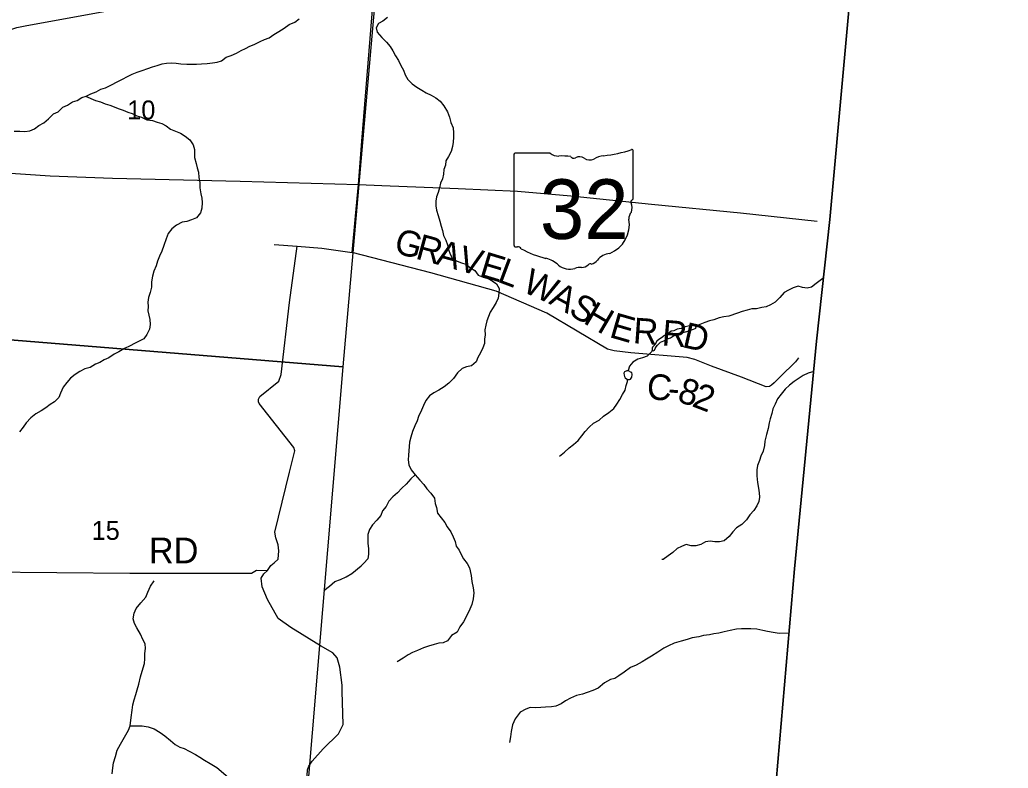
# Model space of a CAD drawing. Extents: x 1578669 to 1989827, y 208020 to 553079.
# Drawn here: x 1873597 to 1885146, y 362037 to 370777 of the extents above; entities that cross this region are included whole.
import ezdxf

# ---------------------------------------------------------------- set-up
doc = ezdxf.new("R2010")
doc.units = 0
for name, color, linetype in [('GM_X_Adjacent_County', 7, 'Continuous'), ('GM_X_County', 7, 'Continuous'), ('GM_X_County_Road', 7, 'Continuous'), ('GM_X_County_Road_Text', 7, 'Continuous'), ('GM_X_Minor_Lake', 7, 'Continuous'), ('GM_X_Minor_River', 7, 'Continuous'), ('GM_X_Section', 7, 'Continuous'), ('GM_X_Section_Text', 7, 'Continuous'), ('GM_X_State_Location', 7, 'Continuous'), ('GM_X_State_Route', 7, 'Continuous'), ('GM_X_State_Shield', 7, 'Continuous'), ('GM_X_Township', 7, 'Continuous'), ('GM_X_Township_Road', 7, 'Continuous'), ('GM_X_Township_Road_Text', 7, 'Continuous')]:
    doc.layers.add(name, color=color, linetype=linetype)

msp = doc.modelspace()

# ---------------------------------------------------------------- linework, layer by layer
at = {"layer": 'GM_X_Adjacent_County'}
msp.add_lwpolyline([(1882063, 357591), (1882647, 364366), (1882904, 367026), (1883061, 368444), (1883386, 372010), (1883517, 373677), (1883594, 374654), (1883801, 377289), (1883278, 377323), (1883997, 385917), (1884652, 393500), (1884660, 393564), (1885146, 398934)], dxfattribs=at)
at = {"layer": 'GM_X_County'}
msp.add_lwpolyline([(1885146, 398934), (1884660, 393564), (1884652, 393500), (1883997, 385917), (1883278, 377323), (1883801, 377289), (1883594, 374654), (1883517, 373677), (1883386, 372010), (1883061, 368444), (1882904, 367026), (1882647, 364366), (1882063, 357591)], dxfattribs=at)
at = {"layer": 'GM_X_County_Road'}
for points in [[(1877595, 369360), (1877778, 371617), (1877899, 373062), (1877943, 373342), (1877948, 373440), (1877936, 373509), (1877784, 373763), (1877774, 373785)], [(1877519, 368483), (1877519, 368483), (1877553, 368853), (1877595, 369360), (1877595, 369360)], [(1877479, 368061), (1877519, 368483)], [(1882697, 366828), (1882661, 366782), (1882482, 366606), (1882412, 366536), (1882380, 366512), (1882355, 366496), (1882319, 366492), (1882031, 366602), (1881679, 366733), (1881483, 366810), (1881395, 366832), (1880736, 366887), (1880543, 366912), (1880465, 366930), (1879753, 367353), (1879161, 367608), (1878398, 367823), (1877479, 368061)]]:
    msp.add_lwpolyline(points, dxfattribs=at)
at = {"layer": 'GM_X_Minor_Lake'}
for points in [[(1881492, 367199), (1881466, 367211), (1881438, 367209), (1881408, 367199), (1881372, 367193), (1881326, 367173), (1881278, 367165), (1881240, 367145), (1881206, 367141), (1881168, 367111), (1881130, 367090), (1881093, 367064), (1881065, 367042), (1881039, 367024), (1881015, 366982), (1880989, 366956), (1880985, 366942), (1880987, 366916), (1880999, 366912), (1881013, 366920), (1881021, 366940), (1881033, 366960), (1881049, 366976), (1881083, 367014), (1881121, 367028), (1881165, 367050), (1881200, 367065), (1881234, 367085), (1881288, 367103), (1881332, 367123), (1881390, 367137), (1881424, 367149), (1881458, 367159), (1881498, 367175)], [(1881498, 367175), (1881492, 367199)], [(1880698, 366578), (1880722, 366575), (1880734, 366581), (1880748, 366605), (1880752, 366637), (1880748, 366657), (1880734, 366663), (1880724, 366671), (1880704, 366677), (1880690, 366677), (1880662, 366667), (1880654, 366651), (1880660, 366629), (1880662, 366611), (1880670, 366595)], [(1880670, 366595), (1880698, 366578)]]:
    msp.add_lwpolyline(points, dxfattribs=at)
at = {"layer": 'GM_X_Minor_River'}
for points in [[(1873533, 369477), (1873599, 369475), (1873657, 369474), (1873713, 369482), (1873769, 369504), (1873820, 369544), (1873876, 369572), (1873934, 369620), (1873992, 369678), (1874044, 369701), (1874100, 369757), (1874154, 369781), (1874214, 369821), (1874266, 369835), (1874320, 369869), (1874372, 369887), (1874427, 369912), (1874489, 369936), (1874545, 369968), (1874599, 369982), (1874661, 370014), (1874743, 370056), (1874797, 370084), (1874857, 370115), (1874909, 370141), (1874969, 370167), (1875025, 370185), (1875091, 370209), (1875148, 370229), (1875200, 370245), (1875260, 370264), (1875312, 370272), (1875368, 370276), (1875422, 370270), (1875480, 370264), (1875548, 370258), (1875608, 370260), (1875662, 370260), (1875720, 370264), (1875788, 370268), (1875848, 370273), (1875902, 370281), (1875954, 370299), (1876010, 370339), (1876068, 370359), (1876130, 370387), (1876182, 370419), (1876233, 370443), (1876285, 370470), (1876337, 370488), (1876405, 370522), (1876457, 370546), (1876511, 370568), (1876567, 370604), (1876625, 370640), (1876685, 370679), (1876745, 370721), (1876811, 370749)], [(1876811, 370749), (1876862, 370787)], [(1877894, 370803), (1877840, 370763), (1877788, 370735), (1877762, 370685), (1877774, 370632), (1877828, 370570), (1877883, 370516), (1877925, 370466), (1877955, 370414), (1877987, 370356), (1878021, 370300), (1878049, 370244), (1878081, 370188), (1878101, 370134), (1878129, 370078), (1878183, 370028), (1878234, 369990), (1878296, 369954), (1878346, 369926), (1878404, 369896), (1878458, 369864), (1878508, 369828), (1878550, 369774), (1878594, 369702), (1878618, 369640), (1878634, 369576), (1878660, 369516), (1878665, 369458), (1878663, 369408), (1878661, 369350), (1878653, 369298), (1878639, 369240), (1878607, 369181), (1878575, 369131), (1878569, 369079), (1878553, 369029), (1878548, 368973), (1878534, 368921), (1878512, 368871), (1878500, 368815), (1878484, 368759), (1878466, 368708), (1878456, 368658), (1878456, 368606), (1878467, 368554), (1878487, 368492), (1878503, 368426), (1878521, 368366), (1878535, 368316), (1878549, 368260), (1878573, 368202), (1878595, 368148), (1878607, 368096), (1878626, 368040), (1878652, 367990), (1878708, 367960), (1878758, 367938), (1878810, 367924), (1878864, 367882), (1878914, 367850), (1878954, 367796), (1879010, 367772), (1879066, 367756), (1879118, 367730), (1879168, 367692), (1879198, 367638), (1879194, 367584), (1879188, 367526), (1879163, 367474), (1879127, 367417), (1879093, 367363), (1879073, 367313), (1879055, 367261), (1879043, 367211), (1879031, 367155), (1879033, 367099), (1879028, 367047), (1879028, 366997), (1879008, 366946)], [(1874366, 369886), (1874480, 369836), (1874538, 369820), (1874594, 369796), (1874648, 369780), (1874698, 369760), (1874748, 369742), (1874804, 369720), (1874858, 369698), (1874908, 369684), (1874966, 369656), (1875020, 369642), (1875080, 369608), (1875146, 369602), (1875200, 369582), (1875256, 369566), (1875308, 369540), (1875358, 369500), (1875416, 369478), (1875474, 369455), (1875528, 369417), (1875582, 369375), (1875624, 369317), (1875638, 369262), (1875639, 369168), (1875659, 369100), (1875671, 369050), (1875683, 368998), (1875687, 368934), (1875701, 368878), (1875701, 368816), (1875711, 368746), (1875723, 368696), (1875726, 368644), (1875724, 368577), (1875708, 368521), (1875660, 368465), (1875604, 368441), (1875548, 368423), (1875494, 368413), (1875426, 368379), (1875374, 368336), (1875329, 368280), (1875309, 368218), (1875281, 368140), (1875257, 368076), (1875231, 368016), (1875207, 367960), (1875189, 367905), (1875164, 367841), (1875148, 367785), (1875136, 367719), (1875134, 367653), (1875120, 367591), (1875102, 367533), (1875092, 367481), (1875097, 367428), (1875093, 367378), (1875105, 367328), (1875115, 367276), (1875119, 367220), (1875111, 367166), (1875083, 367104), (1875045, 367052), (1874993, 367024), (1874938, 366999), (1874886, 366969), (1874822, 366937), (1874754, 366901), (1874700, 366873), (1874638, 366831), (1874584, 366805), (1874532, 366774), (1874480, 366754), (1874420, 366718), (1874358, 366700), (1874298, 366672), (1874243, 366634), (1874191, 366594), (1874145, 366541), (1874105, 366487), (1874073, 366419), (1874053, 366365), (1874003, 366315), (1873951, 366283), (1873900, 366246), (1873846, 366210), (1873786, 366174), (1873726, 366128), (1873670, 366070), (1873636, 366020), (1873592, 365966)], [(1882978, 367755), (1882900, 367697), (1882848, 367656), (1882797, 367642), (1882743, 367650), (1882691, 367666), (1882633, 367648), (1882579, 367620), (1882527, 367592), (1882477, 367536), (1882421, 367479), (1882369, 367449), (1882317, 367427), (1882265, 367417), (1882205, 367403), (1882149, 367401), (1882095, 367387), (1882037, 367369), (1881984, 367352), (1881880, 367316), (1881824, 367310), (1881770, 367296), (1881708, 367274), (1881656, 367262), (1881600, 367244), (1881542, 367219), (1881521, 367208), (1881488, 367201)], [(1879008, 366946), (1878978, 366888), (1878950, 366834), (1878928, 366784), (1878876, 366738), (1878818, 366724), (1878764, 366704), (1878711, 366653), (1878663, 366587), (1878609, 366533), (1878557, 366491), (1878493, 366453), (1878435, 366422), (1878383, 366386), (1878343, 366332), (1878312, 366274), (1878290, 366218), (1878254, 366146), (1878240, 366094), (1878214, 366035), (1878186, 365969), (1878164, 365905), (1878151, 365843), (1878145, 365793), (1878143, 365743), (1878139, 365693), (1878135, 365639), (1878143, 365581), (1878169, 365522), (1878217, 365462), (1878271, 365402), (1878318, 365350), (1878354, 365300), (1878400, 365248), (1878442, 365190), (1878452, 365130), (1878464, 365080), (1878478, 365014), (1878520, 364962), (1878562, 364908), (1878592, 364856), (1878635, 364796), (1878659, 364738), (1878685, 364686), (1878695, 364632), (1878729, 364582), (1878753, 364532), (1878781, 364482), (1878823, 364428), (1878853, 364376)], [(1880987, 366919), (1880977, 366900), (1880927, 366848), (1880873, 366828), (1880817, 366813), (1880761, 366781), (1880721, 366731), (1880704, 366681), (1880703, 366677)], [(1879904, 365682), (1879960, 365728), (1880014, 365778), (1880066, 365816), (1880120, 365865), (1880163, 365919), (1880201, 365969), (1880249, 366021), (1880301, 366065), (1880365, 366101), (1880417, 366148), (1880479, 366190), (1880537, 366238), (1880572, 366290), (1880608, 366344), (1880638, 366402), (1880670, 366453), (1880682, 366505), (1880698, 366555), (1880699, 366578)], [(1882873, 366669), (1882809, 366651), (1882749, 366625), (1882645, 366552), (1882591, 366512), (1882539, 366462), (1882493, 366406), (1882451, 366352), (1882422, 366289), (1882396, 366235), (1882382, 366181), (1882366, 366119), (1882354, 366069), (1882340, 366003), (1882322, 365933), (1882301, 365856), (1882297, 365806), (1882281, 365740), (1882257, 365682), (1882241, 365632), (1882217, 365574), (1882209, 365520), (1882208, 365452), (1882216, 365374), (1882228, 365307), (1882234, 365255), (1882238, 365201), (1882230, 365151), (1882208, 365101), (1882174, 365047), (1882125, 364995), (1882087, 364937), (1882033, 364884), (1881971, 364846), (1881929, 364796), (1881885, 364744), (1881827, 364694), (1881773, 364680), (1881719, 364681), (1881665, 364689), (1881609, 364681), (1881554, 364649), (1881494, 364635), (1881442, 364635), (1881384, 364649), (1881330, 364625), (1881278, 364603), (1881226, 364556), (1881172, 364518), (1881116, 364476), (1881098, 364476)], [(1878217, 365462), (1878165, 365416), (1878112, 365356), (1878060, 365306), (1878010, 365252), (1877954, 365208), (1877910, 365157), (1877876, 365093), (1877834, 365043), (1877815, 364989), (1877769, 364933), (1877719, 364879), (1877681, 364824), (1877665, 364766), (1877665, 364712), (1877665, 364662), (1877673, 364604), (1877670, 364536), (1877662, 364484), (1877618, 364432), (1877586, 364400)], [(1877148, 364114), (1877214, 364162), (1877276, 364218), (1877344, 364241), (1877411, 364273), (1877477, 364313), (1877586, 364400)], [(1878853, 364376), (1878870, 364288), (1878877, 364216), (1878893, 364144), (1878901, 364086), (1878896, 364016), (1878880, 363948), (1878855, 363894), (1878817, 363812), (1878783, 363748), (1878738, 363687), (1878706, 363625), (1878642, 363589), (1878593, 363525), (1878543, 363503), (1878493, 363496), (1878439, 363482), (1878371, 363462), (1878315, 363443), (1878245, 363413), (1878185, 363387), (1878133, 363362), (1878076, 363324), (1878008, 363280)], [(1874678, 361972), (1874684, 362040), (1874692, 362102), (1874715, 362176), (1874735, 362250), (1874772, 362320), (1874806, 362374), (1874836, 362426), (1874867, 362482), (1874887, 362534), (1874898, 362630), (1874908, 362714), (1874918, 362776), (1874935, 362836), (1874953, 362900), (1874970, 362954), (1874988, 363020), (1875006, 363104), (1875025, 363172), (1875053, 363260), (1875058, 363316), (1875056, 363376), (1875067, 363436), (1875061, 363490), (1875035, 363542), (1875006, 363604), (1874964, 363675), (1874938, 363729), (1874923, 363783), (1874935, 363849), (1874957, 363901), (1875012, 363967), (1875068, 364034), (1875091, 364092), (1875125, 364162), (1875165, 364226)], [(1882586, 363616), (1882468, 363611), (1882398, 363621), (1882332, 363634), (1882280, 363644), (1882208, 363660), (1882138, 363667), (1882084, 363667), (1882030, 363666), (1881972, 363662), (1881896, 363646), (1881828, 363629), (1881766, 363615), (1881708, 363605), (1881654, 363596), (1881584, 363586), (1881530, 363572), (1881454, 363559), (1881394, 363539), (1881324, 363521), (1881244, 363498), (1881178, 363466), (1881123, 363438), (1881053, 363393), (1880977, 363345), (1880919, 363312), (1880867, 363280), (1880800, 363242), (1880734, 363212), (1880660, 363159), (1880598, 363115), (1880548, 363085), (1880497, 363072), (1880429, 363034), (1880355, 362974), (1880293, 362945), (1880225, 362923), (1880171, 362903), (1880101, 362886), (1880030, 362856), (1879972, 362824), (1879922, 362791), (1879860, 362763), (1879808, 362753), (1879740, 362750), (1879686, 362746), (1879618, 362744), (1879562, 362745), (1879510, 362727), (1879442, 362693), (1879385, 362616), (1879353, 362544), (1879338, 362466), (1879330, 362404), (1879318, 362338)], [(1874887, 362534), (1875027, 362533), (1875095, 362522), (1875167, 362496), (1875238, 362456), (1875290, 362417), (1875358, 362361), (1875411, 362316), (1875465, 362284), (1875517, 362266), (1875577, 362237), (1875649, 362199), (1875700, 362168), (1875756, 362132), (1875822, 362092), (1875901, 362045), (1876033, 361934)]]:
    msp.add_lwpolyline(points, dxfattribs=at)
at = {"layer": 'GM_X_Section'}
for points in [[(1877874, 372456), (1877370, 366723), (1872183, 367145), (1872675, 372846)], [(1872183, 367145), (1877370, 366723), (1876954, 361754), (1874540, 361704), (1871754, 361853)]]:
    msp.add_lwpolyline(points, close=True, dxfattribs=at)
at = {"layer": 'GM_X_State_Route'}
for points in [[(1873679, 370709), (1875073, 370963), (1875191, 370995), (1875236, 371016), (1875391, 372701), (1875398, 372827), (1875418, 373232), (1875446, 373673), (1875463, 373944), (1875466, 373996)], [(1871024, 370069), (1871547, 370016), (1871681, 369998), (1871836, 369996), (1871982, 370016), (1872119, 370048), (1872330, 370098), (1872966, 370436), (1873163, 370531), (1873309, 370600), (1873417, 370640), (1873564, 370688), (1873679, 370709)], [(1869756, 370229), (1870139, 370071), (1870841, 369803), (1871744, 369454), (1872173, 369295), (1872486, 369183), (1872925, 369050), (1873377, 368992), (1873952, 368956), (1874679, 368928), (1876173, 368892), (1877553, 368853), (1877828, 368841), (1878718, 368809), (1879412, 368776), (1880036, 368721), (1880978, 368625), (1882016, 368521), (1882915, 368427)]]:
    msp.add_lwpolyline(points, dxfattribs=at)
at = {"layer": 'GM_X_State_Shield'}
for p, q in [((1880764, 368691), (1880764, 369244)), ((1879371, 369200), (1879371, 368143)), ((1879793, 369218), (1879385, 369218)), ((1880763, 368691), (1880764, 368691))]:
    msp.add_line(p, q, dxfattribs=at)
for centre, radius, start, end in [((1880268, 370658), 1476, 275.8445, 288.9065), ((1880748, 369246), 15.5, 351.8621, 97.738), ((1879387, 369202), 16.1, 98.1301, 188.1301), ((1879890, 369341), 156, 231.6195, 271.1119), ((1879942, 368625), 562, 80.4867, 94.9883), ((1880069, 369207), 45.1, 219.7921, 297.1024), ((1880136, 369085), 93.8, 54.4667, 119.1411), ((1880257, 369253), 113, 233.8562, 294.8282), ((1880456, 368895), 297, 97.3462, 120.7689), ((1880760, 368651), 24, 107.944, 210.337), ((1880747, 368689), 16.6, 289.6038, 7.7341), ((1880607, 368581), 144, 340.033, 23.6496), ((1880350, 368390), 369, 292.3089, 8.9858), ((1880819, 368460), 105, 136.8065, 186.9296), ((1879388, 368141), 16.3, 171.9584, 258.3066), ((1879390, 368249), 124, 267.339, 280.6039), ((1879415, 368082), 44.8, 29.7484, 93.2717), ((1879981, 369031), 1066, 240.4129, 257.1985), ((1879663, 367668), 334, 47.1842, 75.836), ((1880250, 368041), 119, 282.8732, 323.2771), ((1880506, 367846), 202, 94.4031, 142.5768), ((1880024, 368077), 212, 230.7004, 286.2918), ((1880146, 367712), 174, 85.6951, 111.2099), ((1880161, 367998), 113, 268.777, 315.5493), ((1880263, 367895), 31.8, 65.7517, 132.6484)]:
    msp.add_arc(centre, radius, start, end, dxfattribs=at)
at = {"layer": 'GM_X_Township'}
msp.add_lwpolyline([(1871843, 375730), (1875529, 375357), (1876310, 375278), (1876716, 375236), (1876893, 375219), (1878053, 375101), (1878252, 375085), (1878672, 375051), (1883594, 374654), (1883517, 373677), (1883386, 372010), (1883061, 368444), (1882904, 367026), (1882647, 364366), (1882063, 357591)], dxfattribs=at)
at = {"layer": 'GM_X_Township_Road'}
for points in [[(1877365, 362932), (1877365, 362933), (1877363, 363006), (1877335, 363217), (1877305, 363326), (1877253, 363386), (1877112, 363465), (1876763, 363681), (1876615, 363787), (1876492, 364009), (1876428, 364156), (1876416, 364258), (1876448, 364308), (1876491, 364348), (1876529, 364406), (1876570, 364434), (1876614, 364480), (1876622, 364574), (1876614, 364646), (1876588, 364729), (1876577, 364795), (1876747, 365496), (1876812, 365742), (1876800, 365784), (1876395, 366297), (1876387, 366315), (1876387, 366347), (1876403, 366379), (1876624, 366558), (1876652, 366635), (1876747, 367474), (1876837, 368135), (1877125, 368110), (1877373, 368075), (1877479, 368061)], [(1876570, 368154), (1876837, 368135)], [(1872673, 364309), (1873171, 364332), (1874881, 364317), (1876304, 364315), (1876364, 364351), (1876491, 364348)], [(1876246, 358209), (1876238, 358278), (1876240, 358390), (1876297, 358679), (1876376, 358914), (1876483, 359155), (1876582, 359361), (1876688, 359620), (1876741, 359815), (1876814, 360122), (1876847, 360612), (1876890, 361154), (1876949, 361881), (1876959, 362019), (1876974, 362063), (1877014, 362119), (1877143, 362264), (1877322, 362440), (1877376, 362546), (1877365, 362932)]]:
    msp.add_lwpolyline(points, dxfattribs=at)

# ---------------------------------------------------------------- texts
at = {"layer": 'GM_X_County_Road_Text'}
for s, rotation, p in [('G', 344.672, (1877955, 368061)), ('R', 344.6706, (1878209, 367991)), ('A', 344.6715, (1878447, 367926)), ('V', 344.649, (1878701, 367856)), ('E', 343.121, (1878954, 367787)), ('L', 339.3597, (1879164, 367723)), ('W', 335.7667, (1879454, 367609)), ('A', 331.4404, (1879766, 367469)), ('S', 329.4241, (1879995, 367345)), ('H', 329.4296, (1880169, 367242)), ('E', 343.9121, (1880473, 367075)), ('R', 355.8913, (1880756, 367001)), ('R', 355.1975, (1881092, 366976)), ('D', 347.0911, (1881327, 366957)), ('C', 355.366, (1880915, 366349)), ('8', 342.7385, (1881266, 366322)), ('-', 355.1702, (1881161, 366329)), ('2', 338.992, (1881438, 366268))]:
    msp.add_text(s, height=300, rotation=rotation, dxfattribs=at).set_placement(p)
at = {"layer": 'GM_X_Section_Text'}
for s, p in [('10', (1874852, 369614)), ('15', (1874436, 364704))]:
    msp.add_text(s, height=221, rotation=0, dxfattribs=at).set_placement(p)
at = {"layer": 'GM_X_State_Location'}
for s in ['s', 'r']:
    msp.add_text(s, height=1, dxfattribs=at).set_placement((1880052, 368601))
msp.add_text('32', height=1, rotation=0, dxfattribs=at).set_placement((1879800, 368528))
at = {"layer": 'GM_X_State_Shield'}
msp.add_text('32', height=696.1, dxfattribs=at).set_placement((1879674, 368218))
at = {"layer": 'GM_X_Township_Road_Text'}
msp.add_text('RD', height=300, rotation=0, dxfattribs=at).set_placement((1875105, 364430))

doc.saveas('drawing.dxf')
